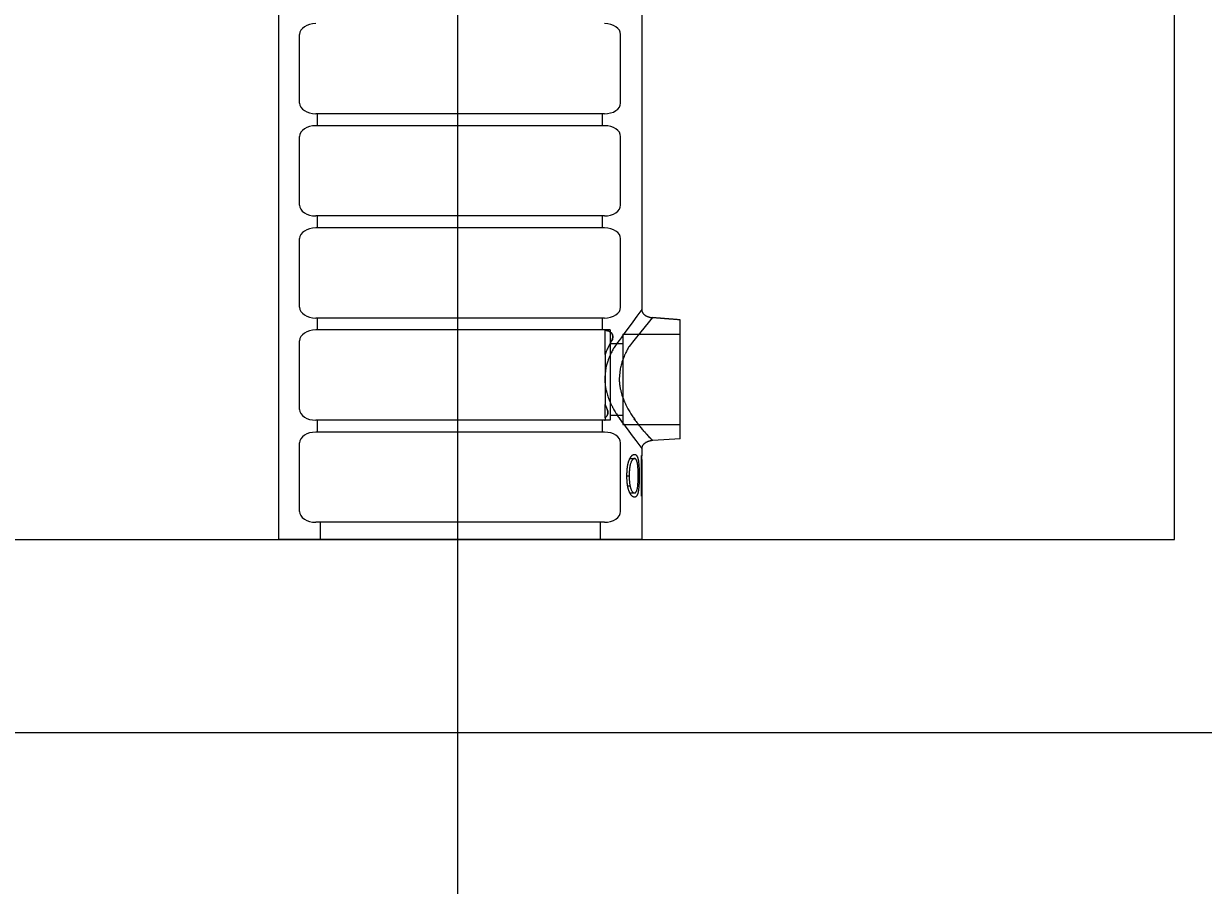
# Model space of a CAD drawing. Extents: x 641328 to 643024, y 298283 to 300065.
# Drawn here: x 641582.842 to 641587.412, y 299648.542 to 299651.881 of the extents above; entities that cross this region are included whole.
import ezdxf

# ---------------------------------------------------------------- set-up
doc = ezdxf.new("R2010")
doc.units = 0
doc.layers.add('2', color=7, linetype='Continuous')

msp = doc.modelspace()

# ---------------------------------------------------------------- linework, layer by layer
at = {"layer": '2'}
for p, q in [((641587.3002, 299649.8829), (641587.3002, 299732.3129)), ((641583.8291, 299655.3542), (641583.8291, 299649.8829)), ((641585.2361, 299655.3542), (641585.2361, 299650.7732)), ((641584.524, 299638.0479), (641584.524, 299652.4093)), ((641583.9108, 299651.5737), (641583.9108, 299651.8396)), ((641585.1544, 299651.5737), (641585.1544, 299651.8396)), ((641585.0916, 299651.5319), (641583.9736, 299651.5319)), ((641583.9806, 299651.4857), (641583.9806, 299651.5319)), ((641585.0846, 299651.4857), (641585.0846, 299651.5319)), ((641585.0916, 299651.4857), (641583.9736, 299651.4857)), ((641583.9108, 299651.178), (641583.9108, 299651.4438)), ((641585.1544, 299651.178), (641585.1544, 299651.4438)), ((641585.0916, 299651.1361), (641583.9736, 299651.1361)), ((641583.9806, 299651.09), (641583.9806, 299651.1361)), ((641585.0846, 299651.09), (641585.0846, 299651.1361)), ((641585.0916, 299651.09), (641583.9736, 299651.09)), ((641583.9108, 299650.7822), (641583.9108, 299651.0481)), ((641585.1544, 299650.7822), (641585.1544, 299651.0481)), ((641585.0916, 299650.7404), (641583.9736, 299650.7404)), ((641583.9806, 299650.6942), (641583.9806, 299650.7404)), ((641585.0846, 299650.6942), (641585.0846, 299650.7404)), ((641585.0916, 299650.6942), (641583.9736, 299650.6942)), ((641585.1143, 299650.6942), (641585.0942, 299650.6942)), ((641585.0942, 299650.5998), (641585.0942, 299650.6934)), ((641585.1143, 299650.6942), (641585.1143, 299650.5194)), ((641585.3845, 299650.3465), (641585.3845, 299650.7335)), ((641583.9108, 299650.3865), (641583.9108, 299650.6523)), ((641585.1634, 299650.6775), (641585.1634, 299650.5027)), ((641585.1634, 299650.6775), (641585.3845, 299650.6775)), ((641585.1143, 299650.6418), (641585.1634, 299650.6418)), ((641585.0942, 299650.5998), (641585.0942, 299650.4056)), ((641585.1143, 299650.5194), (641585.1143, 299650.3446)), ((641585.1634, 299650.5027), (641585.1634, 299650.3279)), ((641585.0942, 299650.3539), (641585.0942, 299650.4056)), ((641585.0916, 299650.3446), (641583.9736, 299650.3446)), ((641583.9806, 299650.2985), (641583.9806, 299650.3446)), ((641585.0846, 299650.2985), (641585.0846, 299650.3446)), ((641585.1143, 299650.3446), (641585.0942, 299650.3446)), ((641585.1143, 299650.3636), (641585.1634, 299650.3636)), ((641585.1634, 299650.3279), (641585.3845, 299650.3279)), ((641585.3845, 299650.2718), (641585.3845, 299650.3465)), ((641585.3845, 299650.3279), (641585.3845, 299650.3465)), ((641585.0916, 299650.2985), (641583.9736, 299650.2985)), ((641583.9108, 299649.9908), (641583.9108, 299650.2566)), ((641585.1544, 299649.9908), (641585.1544, 299650.2566)), ((641585.3845, 299650.2718), (641585.2788, 299650.2656)), ((641585.1902, 299650.1961), (641585.208, 299650.1961)), ((641585.2355, 299650.0504), (641585.2355, 299650.2083)), ((641585.2355, 299650.2083), (641585.2361, 299650.2083)), ((641585.2355, 299650.1921), (641585.2361, 299650.1921)), ((641585.2361, 299650.2344), (641585.2361, 299650.2083)), ((641585.2361, 299650.1921), (641585.2361, 299650.0504)), ((641585.2361, 299650.1921), (641585.2361, 299649.8829)), ((641585.2361, 299650.1921), (641585.2361, 299650.1921)), ((641585.1789, 299650.1294), (641585.1876, 299650.1294)), ((641585.2224, 299650.1293), (641585.2263, 299650.1293)), ((641585.1817, 299650.0897), (641585.191, 299650.0897)), ((641585.1902, 299650.0626), (641585.208, 299650.0626)), ((641585.2361, 299650.0504), (641585.2355, 299650.0504)), ((641585.0916, 299649.9489), (641583.9736, 299649.9489)), ((641583.9899, 299649.9489), (641583.9899, 299649.8829)), ((641585.0753, 299649.9489), (641585.0753, 299649.8829)), ((641585.2361, 299649.8829), (641583.8291, 299649.8829)), ((641622.853, 299649.1329), (641574.1921, 299649.1329))]:
    msp.add_line(p, q, dxfattribs=at)
msp.add_lwpolyline([(641578.0502, 299649.8829), (641587.3002, 299649.8829)], dxfattribs=at)
msp.add_circle((641582.6752, 299649.8829), 12.5, dxfattribs=at)
for centre, start_param, end_param in [((641583.9736, 299651.8396), 4.712389, 6.283185), ((641585.0916, 299651.8396), 3.141593, 4.712389), ((641583.9736, 299651.5737), 0, 1.570796), ((641585.0916, 299651.5737), 1.570796, 3.141593), ((641583.9736, 299651.4438), 4.712389, 6.283185), ((641585.0916, 299651.4438), 3.141593, 4.712389), ((641583.9736, 299651.178), 6.283185, 7.853982), ((641585.0916, 299651.178), 1.570796, 3.141593), ((641583.9736, 299651.0481), 4.712389, 6.283185), ((641585.0916, 299651.0481), 3.141593, 4.712389), ((641583.9736, 299650.7822), 0, 1.570796), ((641585.0916, 299650.7822), 1.570796, 3.141593), ((641583.9736, 299650.6523), 4.712389, 6.283185), ((641585.0916, 299650.6523), 4.671603, 4.712389), ((641583.9736, 299650.3865), 0, 1.570796), ((641585.0916, 299650.3865), 1.570796, 1.611702), ((641583.9736, 299650.2566), 4.712389, 6.283185), ((641585.0916, 299650.2566), 3.141593, 4.712389), ((641583.9736, 299649.9908), 6.283185, 7.853982), ((641585.0916, 299649.9908), 1.570796, 3.141593)]:
    msp.add_ellipse(centre, major_axis=(-0.0628, 0), ratio=0.666667, start_param=start_param, end_param=end_param, dxfattribs=at)
for points, degree in [([(641585.2361, 299650.7732), (641585.1314, 299650.6307), (641585.1259, 299650.6211), (641585.1173, 299650.6043), (641585.114, 299650.5973), (641585.1095, 299650.5864), (641585.1081, 299650.5826), (641585.1054, 299650.5752), (641585.1041, 299650.5714), (641585.0983, 299650.5524), (641585.0951, 299650.5368), (641585.0927, 299650.5043), (641585.0935, 299650.4882), (641585.0968, 299650.4684), (641585.0975, 299650.4645), (641585.0993, 299650.4566), (641585.1003, 299650.4527), (641585.1036, 299650.4411), (641585.1061, 299650.4336), (641585.1118, 299650.4189), (641585.1149, 299650.4117), (641585.1217, 299650.3977), (641585.1253, 299650.3909), (641585.1365, 299650.3712), (641585.1445, 299650.3591), (641585.1566, 299650.3422), (641585.1606, 299650.3367), (641585.1656, 299650.3303), (641585.1665, 299650.3291), (641585.2361, 299650.2344)], 3), ([(641585.2774, 299650.742), (641585.1915, 299650.6373), (641585.1838, 299650.6246), (641585.1735, 299650.6043), (641585.1702, 299650.5973), (641585.1657, 299650.5864), (641585.1643, 299650.5826), (641585.1616, 299650.5752), (641585.1603, 299650.5714), (641585.1545, 299650.5524), (641585.1513, 299650.5368), (641585.1489, 299650.5043), (641585.1497, 299650.4882), (641585.1529, 299650.4684), (641585.1537, 299650.4645), (641585.1555, 299650.4566), (641585.1565, 299650.4527), (641585.1597, 299650.4411), (641585.1623, 299650.4336), (641585.1679, 299650.4189), (641585.1711, 299650.4117), (641585.1778, 299650.3977), (641585.1815, 299650.3909), (641585.1927, 299650.3712), (641585.2007, 299650.3591), (641585.2127, 299650.3422), (641585.2168, 299650.3367), (641585.2248, 299650.3264), (641585.2287, 299650.3215), (641585.2401, 299650.3077), (641585.2472, 299650.2996), (641585.2567, 299650.289), (641585.2596, 299650.2858), (641585.2649, 299650.2801), (641585.2673, 299650.2776), (641585.2735, 299650.2711), (641585.2764, 299650.2681), (641585.2792, 299650.2652), (641585.2791, 299650.2653), (641585.2767, 299650.2678), (641585.2756, 299650.2689), (641585.2733, 299650.2713), (641585.2725, 299650.2722), (641585.2706, 299650.2741), (641585.2696, 299650.2752), (641585.2642, 299650.2809), (641585.2587, 299650.2868), (641585.249, 299650.2976), (641585.2455, 299650.3015), (641585.2383, 299650.3099), (641585.2346, 299650.3143), (641585.227, 299650.3237), (641585.223, 299650.3286), (641585.215, 299650.3391), (641585.211, 299650.3446), (641585.2069, 299650.3503)], 3), ([(641585.2361, 299650.7732), (641585.2361, 299650.7713), (641585.2364, 299650.7694), (641585.2369, 299650.7675), (641585.2374, 299650.7656), (641585.2382, 299650.7638), (641585.2392, 299650.762), (641585.2402, 299650.7603), (641585.2414, 299650.7586), (641585.2429, 299650.7569), (641585.2443, 299650.7553), (641585.246, 299650.7538), (641585.2479, 299650.7524), (641585.2498, 299650.7509), (641585.2519, 299650.7496), (641585.2541, 299650.7485), (641585.2563, 299650.7473), (641585.2587, 299650.7463), (641585.2612, 299650.7454), (641585.2637, 299650.7445), (641585.2664, 299650.7438), (641585.2691, 299650.7432), (641585.2718, 299650.7426), (641585.2746, 299650.7422), (641585.2774, 299650.742)], 3), ([(641585.3845, 299650.7335), (641585.3488, 299650.7362), (641585.3131, 299650.739), (641585.2774, 299650.742)], 2), ([(641585.0942, 299650.6942), (641585.0942, 299650.6942), (641585.0942, 299650.6941), (641585.0942, 299650.694), (641585.0942, 299650.6938), (641585.0942, 299650.6934)], 3), ([(641585.0942, 299650.6942), (641585.0942, 299650.6942), (641585.0942, 299650.6942), (641585.0942, 299650.6942)], 2), ([(641585.0942, 299650.6942), (641585.0942, 299650.6942), (641585.0942, 299650.6942), (641585.0942, 299650.6942)], 2), ([(641585.0942, 299650.6934), (641585.0965, 299650.6931), (641585.0985, 299650.6927), (641585.1022, 299650.6918), (641585.1039, 299650.6913), (641585.1086, 299650.6896), (641585.111, 299650.6884), (641585.1153, 299650.6856), (641585.1171, 299650.6841), (641585.12, 299650.681), (641585.1211, 299650.6793), (641585.1238, 299650.6739), (641585.1245, 299650.67), (641585.1237, 299650.6615), (641585.1223, 299650.657), (641585.1196, 299650.6523)], 3), ([(641585.1196, 299650.6523), (641585.1223, 299650.657), (641585.1237, 299650.6615), (641585.1243, 299650.6679), (641585.1242, 299650.6699), (641585.1235, 299650.6739), (641585.1229, 299650.6757), (641585.1211, 299650.6793), (641585.12, 299650.6809), (641585.1171, 299650.6841), (641585.1153, 299650.6856), (641585.111, 299650.6884), (641585.1086, 299650.6896), (641585.1039, 299650.6913), (641585.1023, 299650.6918), (641585.0986, 299650.6927), (641585.0965, 299650.6931), (641585.0942, 299650.6934)], 3), ([(641585.1196, 299650.6523), (641585.1153, 299650.6448), (641585.1109, 299650.6367), (641585.1022, 299650.619), (641585.098, 299650.6097), (641585.0942, 299650.5998)], 3), ([(641585.0942, 299650.4056), (641585.0967, 299650.399), (641585.0995, 299650.3926), (641585.1023, 299650.3865)], 2), ([(641585.1023, 299650.3865), (641585.1036, 299650.3835), (641585.1045, 299650.3806), (641585.1053, 299650.3747), (641585.1053, 299650.3718), (641585.104, 299650.3662), (641585.1029, 299650.3635), (641585.0995, 299650.3585), (641585.0972, 299650.356), (641585.0942, 299650.3539)], 3), ([(641585.0942, 299650.3539), (641585.0972, 299650.356), (641585.0994, 299650.3584), (641585.1029, 299650.3635), (641585.104, 299650.3662), (641585.1052, 299650.3718), (641585.1053, 299650.3746), (641585.1045, 299650.3805), (641585.1036, 299650.3835), (641585.1023, 299650.3865)], 3), ([(641585.0942, 299650.3539), (641585.0942, 299650.3524), (641585.0942, 299650.3512), (641585.0942, 299650.3492), (641585.0942, 299650.3484), (641585.0942, 299650.3465), (641585.0942, 299650.3459), (641585.0942, 299650.345), (641585.0942, 299650.3449), (641585.0942, 299650.3447), (641585.0942, 299650.3447), (641585.0942, 299650.3447)], 3), ([(641585.0942, 299650.3447), (641585.0942, 299650.3446), (641585.0942, 299650.3446), (641585.0942, 299650.3447)], 2), ([(641585.0942, 299650.3447), (641585.0942, 299650.3446), (641585.0942, 299650.3446), (641585.0942, 299650.3447)], 2), ([(641585.1675, 299650.3279), (641585.166, 299650.3298), (641585.1644, 299650.3318), (641585.1589, 299650.3391), (641585.1548, 299650.3446), (641585.1507, 299650.3503)], 3), ([(641585.2788, 299650.2656), (641585.2759, 299650.2655), (641585.2731, 299650.2651), (641585.2703, 299650.2646), (641585.2675, 299650.264), (641585.2648, 299650.2633), (641585.2622, 299650.2625), (641585.2596, 299650.2616), (641585.2571, 299650.2606), (641585.2548, 299650.2594), (641585.2525, 299650.2583), (641585.2503, 299650.2569), (641585.2484, 299650.2555), (641585.2464, 299650.2541), (641585.2447, 299650.2525), (641585.2432, 299650.2509), (641585.2416, 299650.2492), (641585.2403, 299650.2475), (641585.2393, 299650.2457), (641585.2382, 299650.2439), (641585.2375, 299650.242), (641585.2369, 299650.2401), (641585.2364, 299650.2382), (641585.2361, 299650.2363), (641585.2361, 299650.2344)], 3), ([(641585.1789, 299650.1293), (641585.1789, 299650.134), (641585.1789, 299650.1388), (641585.1794, 299650.1483), (641585.1797, 299650.153), (641585.1807, 299650.1624), (641585.1813, 299650.167), (641585.1826, 299650.1736), (641585.1831, 299650.1758), (641585.1842, 299650.1801), (641585.1849, 299650.1823), (641585.1862, 299650.1864), (641585.1869, 299650.1884), (641585.1884, 299650.1922), (641585.1892, 299650.1941), (641585.1909, 299650.1975), (641585.1919, 299650.1992), (641585.1938, 299650.2022), (641585.1947, 299650.2036), (641585.1967, 299650.206), (641585.1978, 299650.2071), (641585.1999, 299650.209), (641585.2009, 299650.2098), (641585.203, 299650.2111), (641585.2041, 299650.2116), (641585.2056, 299650.212), (641585.2062, 299650.2122), (641585.2072, 299650.2123), (641585.2077, 299650.2123), (641585.2082, 299650.2123)], 3), ([(641585.208, 299650.1961), (641585.2072, 299650.196), (641585.2064, 299650.196), (641585.2049, 299650.1954), (641585.2041, 299650.195), (641585.2025, 299650.1938), (641585.2017, 299650.193), (641585.2002, 299650.1914), (641585.1994, 299650.1904), (641585.1972, 299650.1873), (641585.1959, 299650.1847), (641585.1936, 299650.179), (641585.1926, 299650.1757), (641585.1909, 299650.1691), (641585.1903, 299650.1657), (641585.1892, 299650.1587), (641585.1888, 299650.155), (641585.1883, 299650.1495), (641585.1882, 299650.1477), (641585.1879, 299650.1441), (641585.1878, 299650.1422), (641585.1876, 299650.1367), (641585.1876, 299650.133), (641585.1876, 299650.1294)], 3), ([(641585.2224, 299650.1294), (641585.2224, 299650.133), (641585.2224, 299650.1367), (641585.2223, 299650.144), (641585.2222, 299650.1476), (641585.222, 299650.153), (641585.2219, 299650.1549), (641585.2217, 299650.1585), (641585.2216, 299650.1602), (641585.2214, 299650.1638), (641585.2212, 299650.1655), (641585.2209, 299650.169), (641585.2207, 299650.1707), (641585.22, 299650.1757), (641585.2194, 299650.1789), (641585.2183, 299650.1833), (641585.2179, 299650.1847), (641585.217, 299650.1872), (641585.2165, 299650.1883), (641585.2149, 299650.1915), (641585.2137, 299650.1932), (641585.2117, 299650.195), (641585.211, 299650.1954), (641585.2095, 299650.196), (641585.2088, 299650.196), (641585.208, 299650.1961)], 3), ([(641585.2082, 299650.2123), (641585.2087, 299650.2123), (641585.2092, 299650.2123), (641585.2101, 299650.2122), (641585.2106, 299650.212), (641585.212, 299650.2116), (641585.2128, 299650.2111), (641585.2145, 299650.2098), (641585.2153, 299650.209), (641585.2168, 299650.207), (641585.2175, 299650.2059), (641585.2189, 299650.2033), (641585.2195, 299650.2019), (641585.2206, 299650.1988), (641585.2211, 299650.1972), (641585.222, 299650.1936), (641585.2224, 299650.1917), (641585.2232, 299650.1878), (641585.2235, 299650.1858), (641585.2244, 299650.1796), (641585.2248, 299650.1752), (641585.2253, 299650.1685), (641585.2255, 299650.1662), (641585.2257, 299650.1616), (641585.2258, 299650.1593), (641585.226, 299650.1525), (641585.2261, 299650.1478), (641585.2263, 299650.1386), (641585.2263, 299650.1339), (641585.2263, 299650.1293)], 3), ([(641585.236, 299650.2083), (641585.2359, 299650.2029), (641585.2357, 299650.1975), (641585.2355, 299650.1921)], 3), ([(641585.2082, 299650.0464), (641585.2077, 299650.0464), (641585.2072, 299650.0464), (641585.2062, 299650.0465), (641585.2057, 299650.0467), (641585.2041, 299650.0472), (641585.2031, 299650.0476), (641585.201, 299650.0489), (641585.1999, 299650.0497), (641585.1978, 299650.0516), (641585.1968, 299650.0527), (641585.1948, 299650.0551), (641585.1938, 299650.0565), (641585.1919, 299650.0595), (641585.1909, 299650.0611), (641585.1892, 299650.0646), (641585.1884, 299650.0664), (641585.1869, 299650.0703), (641585.1862, 299650.0723), (641585.1848, 299650.0764), (641585.1842, 299650.0785), (641585.1831, 299650.0828), (641585.1826, 299650.085), (641585.1817, 299650.0895), (641585.1814, 299650.0918), (641585.1807, 299650.0964), (641585.1804, 299650.0987), (641585.1799, 299650.1034), (641585.1797, 299650.1057), (641585.1794, 299650.1104), (641585.1793, 299650.1127), (641585.1789, 299650.1198), (641585.1789, 299650.1245), (641585.1789, 299650.1293)], 3), ([(641585.1876, 299650.1294), (641585.1876, 299650.126), (641585.1876, 299650.1226), (641585.1879, 299650.1159), (641585.1881, 299650.1125), (641585.1886, 299650.1058), (641585.189, 299650.1025), (641585.1898, 299650.096), (641585.1904, 299650.0928), (641585.191, 299650.0897)], 3), ([(641585.208, 299650.0626), (641585.2087, 299650.0627), (641585.2095, 299650.0627), (641585.2109, 299650.0633), (641585.2116, 299650.0637), (641585.213, 299650.0649), (641585.2136, 299650.0657), (641585.2148, 299650.0673), (641585.2154, 299650.0683), (641585.2165, 299650.0704), (641585.217, 299650.0716), (641585.2179, 299650.0741), (641585.2183, 299650.0755), (641585.219, 299650.0783), (641585.2193, 299650.0798), (641585.2199, 299650.083), (641585.2202, 299650.0846), (641585.2209, 299650.0896), (641585.2213, 299650.0931), (641585.2216, 299650.0984), (641585.2217, 299650.1002), (641585.2219, 299650.1038), (641585.222, 299650.1057), (641585.2222, 299650.1111), (641585.2222, 299650.1147), (641585.2224, 299650.122), (641585.2224, 299650.1257), (641585.2224, 299650.1294)], 3), ([(641585.2263, 299650.1293), (641585.2263, 299650.1246), (641585.2263, 299650.12), (641585.2261, 299650.1107), (641585.226, 299650.1061), (641585.2257, 299650.0968), (641585.2255, 299650.0923), (641585.2248, 299650.0834), (641585.2244, 299650.0791), (641585.2232, 299650.0707), (641585.2224, 299650.0668), (641585.2211, 299650.0614), (641585.2206, 299650.0597), (641585.2194, 299650.0567), (641585.2188, 299650.0553), (641585.2175, 299650.0528), (641585.2168, 299650.0517), (641585.2153, 299650.0497), (641585.2145, 299650.0489), (641585.2128, 299650.0476), (641585.212, 299650.0471), (641585.2106, 299650.0467), (641585.2101, 299650.0465), (641585.2092, 299650.0464), (641585.2087, 299650.0464), (641585.2082, 299650.0464)], 3), ([(641585.191, 299650.0897), (641585.1914, 299650.0878), (641585.1918, 299650.086), (641585.1928, 299650.0824), (641585.1933, 299650.0807), (641585.195, 299650.0757), (641585.1964, 299650.0728), (641585.1995, 299650.0679), (641585.2011, 299650.066), (641585.2037, 299650.0639), (641585.2046, 299650.0634), (641585.2063, 299650.0627), (641585.2071, 299650.0626), (641585.208, 299650.0626)], 3)]:
    msp.add_open_spline(points, degree=degree, dxfattribs=at)

doc.saveas('drawing.dxf')
